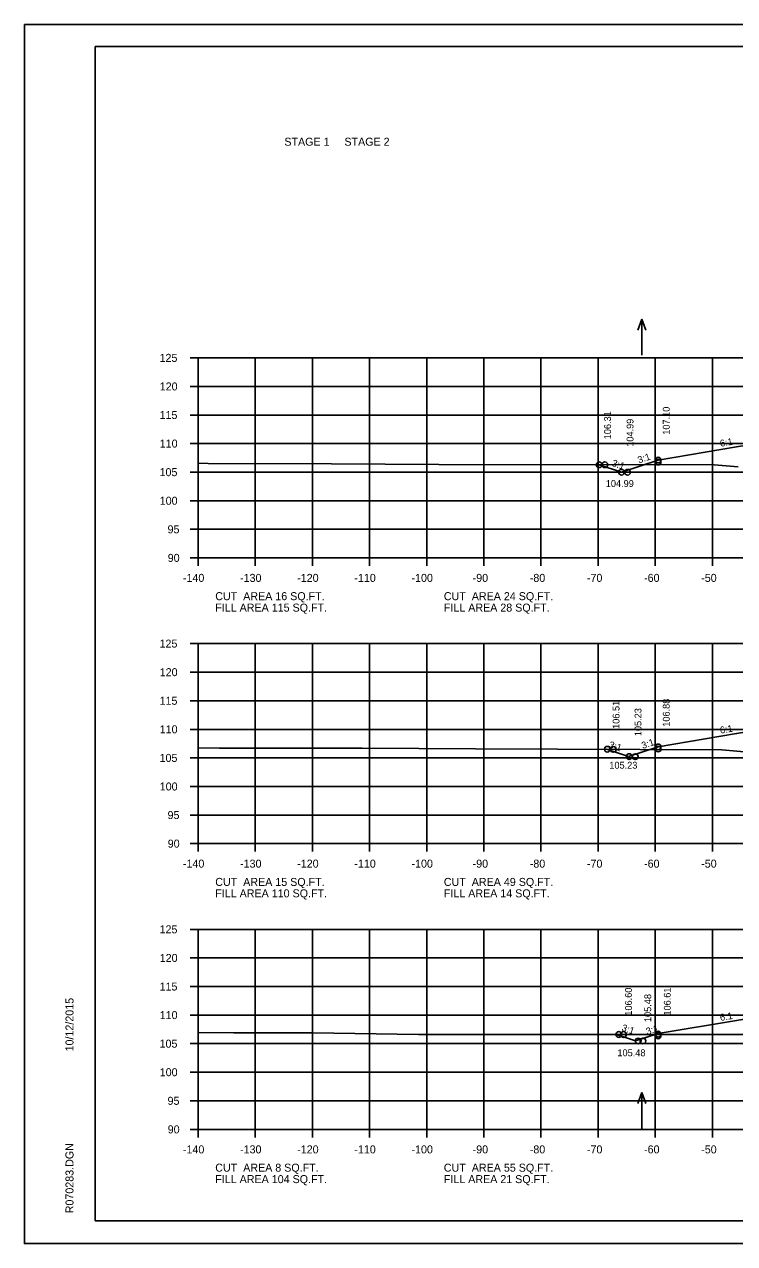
# Model space of a CAD drawing. Extents: x 1175611 to 1176402, y -433344 to -416213.
# Drawn here: x 1175610.6 to 1175734.9, y -425450 to -425236.7 of the extents above; entities that cross this region are included whole.
import ezdxf

# ---------------------------------------------------------------- set-up
doc = ezdxf.new("R2010")
doc.units = 0
for name, color, linetype in [('Default', 7, 'Continuous'), ('R_Axis', 7, 'Continuous'), ('R_Axis Annot', 7, 'Continuous'), ('R_Border', 7, 'Continuous'), ('R_Exist Surface', 7, 'Continuous'), ('R_Fin Surface', 7, 'Continuous'), ('R_Grid', 7, 'Continuous'), ('R_No Plot', 7, 'Continuous'), ('R_Water Annot', 7, 'Continuous'), ('R_Xsect Elev', 7, 'Continuous'), ('R_Xsect Slope', 7, 'Continuous')]:
    doc.layers.add(name, color=color, linetype=linetype)

msp = doc.modelspace()

# ---------------------------------------------------------------- linework, layer by layer
at = {"layer": 'R_Axis'}
for p, q in [((1175639.57, -425295.04), (1175640.97, -425295.04)), ((1175640.97, -425330.04), (1175640.97, -425295.04)), ((1175639.57, -425300.04), (1175640.97, -425300.04)), ((1175639.57, -425305.04), (1175640.97, -425305.04)), ((1175639.57, -425310.04), (1175640.97, -425310.04)), ((1175639.57, -425315.04), (1175640.97, -425315.04)), ((1175639.57, -425320.04), (1175640.97, -425320.04)), ((1175639.57, -425325.04), (1175640.97, -425325.04)), ((1175639.57, -425330.04), (1175640.97, -425330.04)), ((1175640.97, -425330.04), (1175920.97, -425330.04)), ((1175640.97, -425331.44), (1175640.97, -425330.04)), ((1175650.97, -425331.44), (1175650.97, -425330.04)), ((1175660.97, -425331.44), (1175660.97, -425330.04)), ((1175670.97, -425331.44), (1175670.97, -425330.04)), ((1175680.97, -425331.44), (1175680.97, -425330.04)), ((1175690.97, -425331.44), (1175690.97, -425330.04)), ((1175700.97, -425331.44), (1175700.97, -425330.04)), ((1175710.97, -425331.44), (1175710.97, -425330.04)), ((1175720.97, -425331.44), (1175720.97, -425330.04)), ((1175730.97, -425331.44), (1175730.97, -425330.04)), ((1175639.57, -425345.04), (1175640.97, -425345.04)), ((1175640.97, -425380.04), (1175640.97, -425345.04)), ((1175639.57, -425350.04), (1175640.97, -425350.04)), ((1175639.57, -425355.04), (1175640.97, -425355.04)), ((1175639.57, -425360.04), (1175640.97, -425360.04)), ((1175639.57, -425365.04), (1175640.97, -425365.04)), ((1175639.57, -425370.04), (1175640.97, -425370.04)), ((1175639.57, -425375.04), (1175640.97, -425375.04)), ((1175639.57, -425380.04), (1175640.97, -425380.04)), ((1175640.97, -425380.04), (1175920.97, -425380.04)), ((1175640.97, -425381.44), (1175640.97, -425380.04)), ((1175650.97, -425381.44), (1175650.97, -425380.04)), ((1175660.97, -425381.44), (1175660.97, -425380.04)), ((1175670.97, -425381.44), (1175670.97, -425380.04)), ((1175680.97, -425381.44), (1175680.97, -425380.04)), ((1175690.97, -425381.44), (1175690.97, -425380.04)), ((1175700.97, -425381.44), (1175700.97, -425380.04)), ((1175710.97, -425381.44), (1175710.97, -425380.04)), ((1175720.97, -425381.44), (1175720.97, -425380.04)), ((1175730.97, -425381.44), (1175730.97, -425380.04)), ((1175639.57, -425395.04), (1175640.97, -425395.04)), ((1175640.97, -425430.04), (1175640.97, -425395.04)), ((1175639.57, -425400.04), (1175640.97, -425400.04)), ((1175639.57, -425405.04), (1175640.97, -425405.04)), ((1175639.57, -425410.04), (1175640.97, -425410.04)), ((1175639.57, -425415.04), (1175640.97, -425415.04)), ((1175639.57, -425420.04), (1175640.97, -425420.04)), ((1175639.57, -425425.04), (1175640.97, -425425.04)), ((1175639.57, -425430.04), (1175640.97, -425430.04)), ((1175640.97, -425430.04), (1175920.97, -425430.04)), ((1175640.97, -425431.44), (1175640.97, -425430.04)), ((1175650.97, -425431.44), (1175650.97, -425430.04)), ((1175660.97, -425431.44), (1175660.97, -425430.04)), ((1175670.97, -425431.44), (1175670.97, -425430.04)), ((1175680.97, -425431.44), (1175680.97, -425430.04)), ((1175690.97, -425431.44), (1175690.97, -425430.04)), ((1175700.97, -425431.44), (1175700.97, -425430.04)), ((1175710.97, -425431.44), (1175710.97, -425430.04)), ((1175720.97, -425431.44), (1175720.97, -425430.04)), ((1175730.97, -425431.44), (1175730.97, -425430.04))]:
    msp.add_line(p, q, dxfattribs=at)
at = {"layer": 'R_Border'}
for p, q in [((1175622.97, -425240.58), (1175939.15, -425240.58)), ((1175622.97, -425446.04), (1175622.97, -425240.58)), ((1175622.97, -425446.04), (1175622.97, -425446.04)), ((1175939.15, -425446.04), (1175622.97, -425446.04))]:
    msp.add_line(p, q, dxfattribs=at)
at = {"layer": 'R_Exist Surface'}
for points in [[(1175640.97, -425313.49), (1175642.75, -425313.51), (1175664.32, -425313.61), (1175683.09, -425313.69), (1175731.3, -425313.77), (1175735.47, -425314.13)], [(1175640.97, -425363.3), (1175644.71, -425363.31), (1175663.55, -425363.34), (1175669.66, -425363.31), (1175689.51, -425363.43), (1175732.62, -425363.62), (1175740.52, -425364.3)], [(1175640.97, -425413.1), (1175647.23, -425413.12), (1175657.68, -425413.14), (1175661, -425413.16), (1175679.52, -425413.42), (1175693.78, -425413.45), (1175739.41, -425413.44)]]:
    msp.add_lwpolyline(points, dxfattribs=at)
at = {"layer": 'R_Fin Surface'}
for points in [[(1175711.14, -425313.74), (1175715.08, -425315.05), (1175721.47, -425312.92), (1175735.2, -425310.63), (1175743.47, -425309.26), (1175749.47, -425309.02), (1175751.47, -425308.98), (1175780.97, -425308.39), (1175810.47, -425308.98), (1175812.47, -425309.02), (1175818.47, -425309.26), (1175823.75, -425310.57), (1175840.47, -425314.76), (1175842.81, -425315.54), (1175847.32, -425314.03)], [(1175712.42, -425363.53), (1175716.27, -425364.81), (1175721.47, -425363.08), (1175735.2, -425360.79), (1175743.47, -425359.41), (1175749.47, -425359.17), (1175751.47, -425359.13), (1175780.97, -425358.54), (1175810.47, -425359.13), (1175812.47, -425359.17), (1175818.47, -425359.41), (1175823.75, -425360.73), (1175840.47, -425364.91), (1175841.4, -425365.22), (1175842.65, -425364.81)], [(1175714.15, -425413.44), (1175717.51, -425414.56), (1175721.47, -425413.24), (1175735.2, -425410.96), (1175743.47, -425409.58), (1175749.47, -425409.34), (1175751.47, -425409.3), (1175780.97, -425408.71), (1175810.47, -425409.3), (1175812.47, -425409.34), (1175818.47, -425409.58), (1175826.75, -425410.96), (1175840.47, -425413.24), (1175845.49, -425414.91), (1175845.67, -425414.85)]]:
    msp.add_lwpolyline(points, dxfattribs=at)
at = {"layer": 'R_Grid'}
for p, q in [((1175640.97, -425295.04), (1175920.97, -425295.04)), ((1175640.97, -425330.04), (1175640.97, -425295.04)), ((1175650.97, -425330.04), (1175650.97, -425295.04)), ((1175660.97, -425330.04), (1175660.97, -425295.04)), ((1175670.97, -425330.04), (1175670.97, -425295.04)), ((1175680.97, -425330.04), (1175680.97, -425295.04)), ((1175690.97, -425330.04), (1175690.97, -425295.04)), ((1175700.97, -425330.04), (1175700.97, -425295.04)), ((1175710.97, -425330.04), (1175710.97, -425295.04)), ((1175720.97, -425330.04), (1175720.97, -425295.04)), ((1175730.97, -425330.04), (1175730.97, -425295.04)), ((1175640.97, -425300.04), (1175920.97, -425300.04)), ((1175640.97, -425305.04), (1175920.97, -425305.04)), ((1175640.97, -425310.04), (1175920.97, -425310.04)), ((1175640.97, -425315.04), (1175920.97, -425315.04)), ((1175640.97, -425320.04), (1175920.97, -425320.04)), ((1175640.97, -425325.04), (1175920.97, -425325.04)), ((1175640.97, -425330.04), (1175920.97, -425330.04)), ((1175640.97, -425345.04), (1175920.97, -425345.04)), ((1175640.97, -425380.04), (1175640.97, -425345.04)), ((1175650.97, -425380.04), (1175650.97, -425345.04)), ((1175660.97, -425380.04), (1175660.97, -425345.04)), ((1175670.97, -425380.04), (1175670.97, -425345.04)), ((1175680.97, -425380.04), (1175680.97, -425345.04)), ((1175690.97, -425380.04), (1175690.97, -425345.04)), ((1175700.97, -425380.04), (1175700.97, -425345.04)), ((1175710.97, -425380.04), (1175710.97, -425345.04)), ((1175720.97, -425380.04), (1175720.97, -425345.04)), ((1175730.97, -425380.04), (1175730.97, -425345.04)), ((1175640.97, -425350.04), (1175920.97, -425350.04)), ((1175640.97, -425355.04), (1175920.97, -425355.04)), ((1175640.97, -425360.04), (1175920.97, -425360.04)), ((1175640.97, -425365.04), (1175920.97, -425365.04)), ((1175640.97, -425370.04), (1175920.97, -425370.04)), ((1175640.97, -425375.04), (1175920.97, -425375.04)), ((1175640.97, -425380.04), (1175920.97, -425380.04)), ((1175640.97, -425395.04), (1175920.97, -425395.04)), ((1175640.97, -425430.04), (1175640.97, -425395.04)), ((1175650.97, -425430.04), (1175650.97, -425395.04)), ((1175660.97, -425430.04), (1175660.97, -425395.04)), ((1175670.97, -425430.04), (1175670.97, -425395.04)), ((1175680.97, -425430.04), (1175680.97, -425395.04)), ((1175690.97, -425430.04), (1175690.97, -425395.04)), ((1175700.97, -425430.04), (1175700.97, -425395.04)), ((1175710.97, -425430.04), (1175710.97, -425395.04)), ((1175720.97, -425430.04), (1175720.97, -425395.04)), ((1175730.97, -425430.04), (1175730.97, -425395.04)), ((1175640.97, -425400.04), (1175920.97, -425400.04)), ((1175640.97, -425405.04), (1175920.97, -425405.04)), ((1175640.97, -425410.04), (1175920.97, -425410.04)), ((1175640.97, -425415.04), (1175920.97, -425415.04)), ((1175640.97, -425420.04), (1175920.97, -425420.04)), ((1175640.97, -425425.04), (1175920.97, -425425.04)), ((1175640.97, -425430.04), (1175920.97, -425430.04))]:
    msp.add_line(p, q, dxfattribs=at)
at = {"layer": 'R_No Plot'}
for p, q in [((1175610.57, -425236.69), (1175943.91, -425236.69)), ((1175610.57, -425450.02), (1175943.91, -425450.02))]:
    msp.add_line(p, q, dxfattribs=at)
msp.add_lwpolyline([(1175610.57, -425236.69), (1175943.91, -425236.69), (1175943.91, -425450.03), (1175610.57, -425450.03)], close=True, dxfattribs=at)
for centre in [(1175711.14, -425313.74), (1175711.14, -425313.74), (1175712.16, -425313.74), (1175721.47, -425312.92), (1175721.47, -425313.28), (1175715.08, -425315.05), (1175716.13, -425315.06), (1175712.58, -425363.53), (1175712.58, -425363.53), (1175713.63, -425363.54), (1175721.47, -425363.12), (1175721.47, -425363.48), (1175716.41, -425364.81), (1175717.47, -425364.82), (1175714.6, -425413.44), (1175714.6, -425413.44), (1175715.41, -425413.44), (1175717.98, -425414.57), (1175718.81, -425414.57), (1175721.47, -425413.4), (1175721.47, -425413.69)]:
    msp.add_circle(centre, 0.5, dxfattribs=at)
at = {"layer": 'R_Water Annot'}
for p, q in [((1175718.62, -425288.28), (1175717.92, -425290.2)), ((1175718.62, -425294.56), (1175718.62, -425288.28)), ((1175718.62, -425288.28), (1175719.32, -425290.2)), ((1175718.62, -425423.59), (1175717.92, -425425.52)), ((1175718.62, -425429.88), (1175718.62, -425423.59)), ((1175718.62, -425423.59), (1175719.32, -425425.52))]:
    msp.add_line(p, q, dxfattribs=at)

# ---------------------------------------------------------------- texts
at = {"layer": 'Default'}
for s, p in [('STAGE 1     STAGE 2', (1175656.06, -425257.92)), ('CUT  AREA 16 SQ.FT.', (1175643.97, -425337.44)), ('CUT  AREA 24 SQ.FT.', (1175683.97, -425337.44)), ('FILL AREA 115 SQ.FT.', (1175643.97, -425339.44)), ('FILL AREA 28 SQ.FT.', (1175683.97, -425339.44)), ('CUT  AREA 15 SQ.FT.', (1175643.97, -425387.44)), ('CUT  AREA 49 SQ.FT.', (1175683.97, -425387.44)), ('FILL AREA 110 SQ.FT.', (1175643.97, -425389.44)), ('FILL AREA 14 SQ.FT.', (1175683.97, -425389.44)), ('CUT  AREA 8 SQ.FT.', (1175643.97, -425437.44)), ('CUT  AREA 55 SQ.FT.', (1175683.97, -425437.44)), ('FILL AREA 104 SQ.FT.', (1175643.97, -425439.44)), ('FILL AREA 21 SQ.FT.', (1175683.97, -425439.44))]:
    msp.add_text(s, height=1.4, dxfattribs=at).set_placement(p)
at = {"layer": 'R_Axis Annot'}
for s, p in [('125', (1175634.22, -425295.74)), ('120', (1175634.25, -425300.74)), ('115', (1175634.22, -425305.74)), ('110', (1175634.25, -425310.74)), ('105', (1175634.22, -425315.74)), ('100', (1175634.25, -425320.74)), ('95', (1175635.62, -425325.74)), ('90', (1175635.65, -425330.74)), ('-140', (1175638.31, -425334.24)), ('-130', (1175648.31, -425334.24)), ('-120', (1175658.31, -425334.24)), ('-110', (1175668.31, -425334.24)), ('-100', (1175678.31, -425334.24)), ('-90', (1175689.01, -425334.24)), ('-80', (1175699.01, -425334.24)), ('-70', (1175709.01, -425334.24)), ('-60', (1175719.01, -425334.24)), ('-50', (1175729.01, -425334.24)), ('125', (1175634.22, -425345.74)), ('120', (1175634.25, -425350.74)), ('115', (1175634.22, -425355.74)), ('110', (1175634.25, -425360.74)), ('105', (1175634.22, -425365.74)), ('100', (1175634.25, -425370.74)), ('95', (1175635.62, -425375.74)), ('90', (1175635.65, -425380.74)), ('-140', (1175638.31, -425384.24)), ('-130', (1175648.31, -425384.24)), ('-120', (1175658.31, -425384.24)), ('-110', (1175668.31, -425384.24)), ('-100', (1175678.31, -425384.24)), ('-90', (1175689.01, -425384.24)), ('-80', (1175699.01, -425384.24)), ('-70', (1175709.01, -425384.24)), ('-60', (1175719.01, -425384.24)), ('-50', (1175729.01, -425384.24)), ('125', (1175634.22, -425395.74)), ('120', (1175634.25, -425400.74)), ('115', (1175634.22, -425405.74)), ('110', (1175634.25, -425410.74)), ('105', (1175634.22, -425415.74)), ('100', (1175634.25, -425420.74)), ('95', (1175635.62, -425425.74)), ('90', (1175635.65, -425430.74)), ('-140', (1175638.31, -425434.24)), ('-130', (1175648.31, -425434.24)), ('-120', (1175658.31, -425434.24)), ('-110', (1175668.31, -425434.24)), ('-100', (1175678.31, -425434.24)), ('-90', (1175689.01, -425434.24)), ('-80', (1175699.01, -425434.24)), ('-70', (1175709.01, -425434.24)), ('-60', (1175719.01, -425434.24)), ('-50', (1175729.01, -425434.24))]:
    msp.add_text(s, height=1.4, dxfattribs=at).set_placement(p)
at = {"layer": 'R_Border'}
for s, p in [('10/12/2015', (1175619.16, -425416.4)), ('R070283.DGN', (1175619.16, -425444.72))]:
    msp.add_text(s, height=1.4, rotation=90, dxfattribs=at).set_placement(p)
at = {"layer": 'R_Xsect Elev'}
for s, p in [('106.31', (1175713.22, -425309.29)), ('107.10', (1175723.49, -425308.49)), ('104.99', (1175717.16, -425310.6)), ('106.51', (1175714.71, -425359.96)), ('105.23', (1175718.55, -425361.24)), ('106.88', (1175723.49, -425359.59)), ('106.60', (1175716.88, -425410.14)), ('106.61', (1175723.67, -425410.13)), ('105.48', (1175720.26, -425411.26))]:
    msp.add_text(s, height=1.2, rotation=90, dxfattribs=at).set_placement(p)
for s, p in [('104.99', (1175712.31, -425317.63)), ('105.23', (1175712.93, -425366.92)), ('105.48', (1175714.35, -425417.24))]:
    msp.add_text(s, height=1.2, dxfattribs=at).set_placement(p)
at = {"layer": 'R_Xsect Slope'}
for s, rotation, p in [('6:1', 9.4623, (1175732.39, -425310.6)), ('3:1', 18.4349, (1175718.12, -425313.51)), ('3:1', 341.5651, (1175713.27, -425313.92)), ('6:1', 9.4623, (1175732.39, -425360.8)), ('3:1', 341.5651, (1175712.74, -425363.21)), ('3:1', 18.4349, (1175718.79, -425363.49)), ('6:1', 9.4623, (1175732.39, -425411.07)), ('3:1', 341.5651, (1175714.99, -425412.74)), ('3:1', 18.4349, (1175719.57, -425413.51))]:
    msp.add_text(s, height=1.2, rotation=rotation, dxfattribs=at).set_placement(p)

doc.saveas('drawing.dxf')
